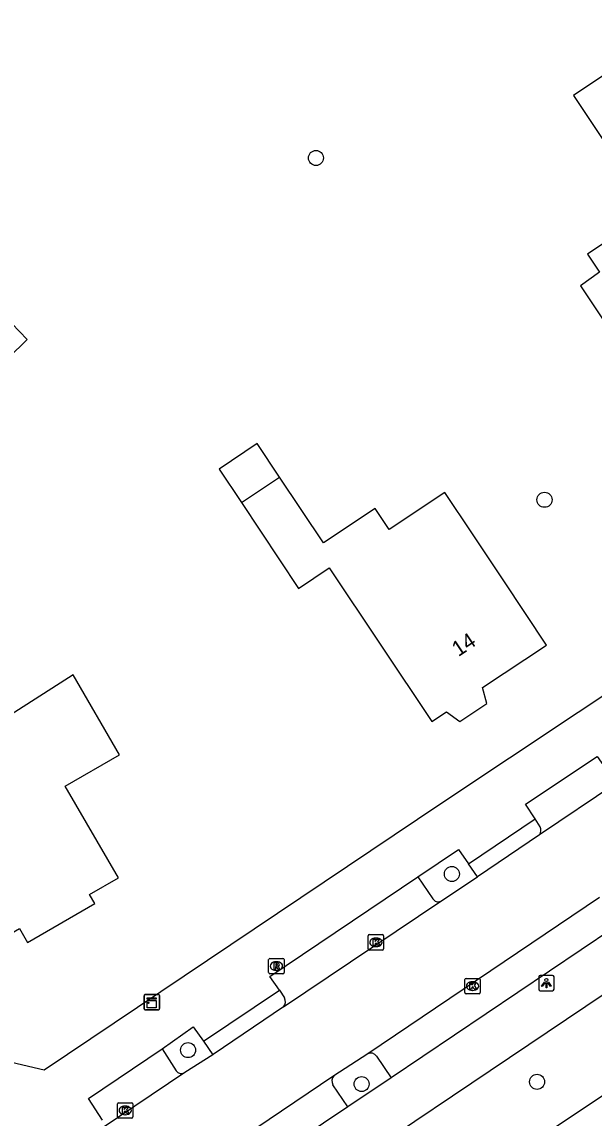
# Model space of a CAD drawing. Extents: x 161354 to 161876, y 382161 to 382804.
# Drawn here: x 161529.3 to 161566.5, y 382580.4 to 382651.6 of the extents above; entities that cross this region are included whole.
import ezdxf

# ---------------------------------------------------------------- set-up
doc = ezdxf.new("R2010")
doc.units = 0
for name, color, linetype in [('IMGEO_Boom', 7, 'Continuous'), ('IMGEO_Kast', 7, 'Continuous'), ('IMGEO_Kolk', 7, 'Continuous'), ('IMGEO_Lichtpunt', 7, 'Continuous'), ('IMGEO_Pand', 7, 'Continuous'), ('IMGEO_Pand_nummerreeks', 7, 'Continuous'), ('IMGEO_Parkeervlak_open', 7, 'Continuous'), ('IMGEO_Rijbaan_lokaal_open', 7, 'Continuous'), ('IMGEO_Rioolput', 7, 'Continuous'), ('IMGEO_Voetpad_open', 7, 'Continuous')]:
    doc.layers.add(name, color=color, linetype=linetype)

msp = doc.modelspace()

# ---------------------------------------------------------------- linework, layer by layer
at = {"layer": 'IMGEO_Boom'}
for centre in [(161548.386, 382642.773), (161563.248, 382620.556), (161557.223, 382596.236), (161540.067, 382584.789), (161562.763, 382582.729), (161551.354, 382582.584)]:
    msp.add_circle(centre, 0.489, dxfattribs=at)
at = {"layer": 'IMGEO_Kast'}
for p, q in [((161537.208, 382587.479), (161537.208, 382588.32)), ((161537.208, 382588.32), (161537.208, 382587.479)), ((161537.283, 382588.404), (161538.124, 382588.404)), ((161538.124, 382588.404), (161537.283, 382588.404)), ((161538.208, 382588.329), (161538.208, 382587.488)), ((161538.208, 382587.488), (161538.208, 382588.329)), ((161538.133, 382587.404), (161537.292, 382587.404)), ((161537.292, 382587.404), (161538.133, 382587.404))]:
    msp.add_line(p, q, dxfattribs=at)
for points in [[(161537.403, 382588.194), (161538.003, 382588.194), (161538.003, 382588.109), (161537.403, 382588.109), (161537.403, 382588.194)], [(161537.403, 382588.019), (161538.003, 382588.019), (161538.003, 382587.53), (161537.403, 382587.53), (161537.403, 382588.019)]]:
    msp.add_lwpolyline(points, dxfattribs=at)
msp.add_circle((161537.487, 382587.868), 0.0377, dxfattribs=at)
for centre, start, end in [((161537.286, 382588.326), 92.4484, 184.28452), ((161537.286, 382588.326), 92.4484, 184.28452), ((161538.13, 382588.326), 2.4484, 94.28452), ((161538.13, 382588.326), 2.4484, 94.28452), ((161537.286, 382587.482), 182.4484, 274.28452), ((161537.286, 382587.482), 182.4484, 274.28452), ((161538.13, 382587.482), 272.4484, 4.28452), ((161538.13, 382587.482), 272.4484, 4.28452)]:
    msp.add_arc(centre, 0.0779, start, end, dxfattribs=at)
at = {"layer": 'IMGEO_Kolk'}
for p, q in [((161551.787, 382591.369), (161551.787, 382592.221)), ((161551.862, 382592.295), (161552.714, 382592.295)), ((161552.275, 382592.075), (161552.3, 382592.075)), ((161552.788, 382592.221), (161552.788, 382591.369)), ((161552.714, 382591.295), (161551.862, 382591.295)), ((161552.298, 382591.515), (161552.273, 382591.515)), ((161558.072, 382588.528), (161558.072, 382589.38)), ((161558.147, 382589.454), (161558.999, 382589.454)), ((161558.56, 382589.234), (161558.585, 382589.234)), ((161559.073, 382589.38), (161559.073, 382588.528)), ((161558.999, 382588.454), (161558.147, 382588.454)), ((161558.583, 382588.674), (161558.558, 382588.674)), ((161535.48, 382580.448), (161535.48, 382581.3)), ((161535.555, 382581.374), (161536.407, 382581.374)), ((161535.968, 382581.154), (161535.993, 382581.154)), ((161536.481, 382581.3), (161536.481, 382580.448)), ((161536.407, 382580.374), (161535.555, 382580.374)), ((161535.991, 382580.594), (161535.966, 382580.594))]:
    msp.add_line(p, q, dxfattribs=at)
for points in [[(161551.787, 382591.369), (161551.787, 382592.221)], [(161551.862, 382592.295), (161552.714, 382592.295)], [(161552.108, 382591.995), (161552.231, 382591.995), (161552.231, 382591.844), (161552.361, 382591.995), (161552.525, 382591.995), (161552.379, 382591.844), (161552.532, 382591.595), (161552.38, 382591.595), (161552.295, 382591.759), (161552.231, 382591.692), (161552.231, 382591.595), (161552.108, 382591.595), (161552.108, 382591.995)], [(161552.788, 382592.221), (161552.788, 382591.369)], [(161552.714, 382591.295), (161551.862, 382591.295)], [(161558.072, 382588.528), (161558.072, 382589.38)], [(161558.147, 382589.454), (161558.999, 382589.454)], [(161558.393, 382589.154), (161558.516, 382589.154), (161558.516, 382589.003), (161558.646, 382589.154), (161558.81, 382589.154), (161558.664, 382589.003), (161558.817, 382588.754), (161558.665, 382588.754), (161558.58, 382588.918), (161558.516, 382588.851), (161558.516, 382588.754), (161558.393, 382588.754), (161558.393, 382589.154)], [(161559.073, 382589.38), (161559.073, 382588.528)], [(161558.999, 382588.454), (161558.147, 382588.454)], [(161535.48, 382580.448), (161535.48, 382581.3)], [(161535.555, 382581.374), (161536.407, 382581.374)], [(161535.801, 382581.074), (161535.924, 382581.074), (161535.924, 382580.923), (161536.054, 382581.074), (161536.218, 382581.074), (161536.072, 382580.923), (161536.225, 382580.674), (161536.073, 382580.674), (161535.988, 382580.838), (161535.924, 382580.771), (161535.924, 382580.674), (161535.801, 382580.674), (161535.801, 382581.074)], [(161536.481, 382581.3), (161536.481, 382580.448)], [(161536.407, 382580.374), (161535.555, 382580.374)]]:
    msp.add_lwpolyline(points, dxfattribs=at)
for centre, start, end in [((161551.864, 382592.219), 91.55205, 178.44795), ((161551.864, 382592.219), 91.55205, 178.44795), ((161552.712, 382592.219), 1.55205, 88.44795), ((161552.712, 382592.219), 1.55205, 88.44795), ((161551.864, 382591.371), 181.55205, 268.44795), ((161551.864, 382591.371), 181.55205, 268.44795), ((161552.712, 382591.371), 271.55205, 358.44795), ((161552.712, 382591.371), 271.55205, 358.44795), ((161558.149, 382589.378), 91.55205, 178.44795), ((161558.149, 382589.378), 91.55205, 178.44795), ((161558.997, 382589.378), 1.55205, 88.44795), ((161558.997, 382589.378), 1.55205, 88.44795), ((161558.149, 382588.53), 181.55205, 268.44795), ((161558.149, 382588.53), 181.55205, 268.44795), ((161558.997, 382588.53), 271.55205, 358.44795), ((161558.997, 382588.53), 271.55205, 358.44795), ((161535.557, 382581.298), 91.55205, 178.44795), ((161535.557, 382581.298), 91.55205, 178.44795), ((161536.405, 382581.298), 1.55205, 88.44795), ((161536.405, 382581.298), 1.55205, 88.44795), ((161535.557, 382580.45), 181.55205, 268.44795), ((161535.557, 382580.45), 181.55205, 268.44795), ((161536.405, 382580.45), 271.55205, 358.44795), ((161536.405, 382580.45), 271.55205, 358.44795)]:
    msp.add_arc(centre, 0.0765, start, end, dxfattribs=at)
for centre, major_axis, ratio, start_param, end_param in [((161552.274, 382591.795), (-0.387, 0.002), 0.722429, 4.712389, 7.853982), ((161552.299, 382591.795), (-0.39, 0.002), 0.717154, 1.570796, 4.712389), ((161558.559, 382588.954), (-0.387, 0.002), 0.722429, 4.712389, 7.853982), ((161558.584, 382588.954), (-0.39, 0.002), 0.717154, 1.570796, 4.712389), ((161535.967, 382580.874), (-0.387, 0.002), 0.722429, 4.712389, 7.853982), ((161535.992, 382580.874), (-0.39, 0.002), 0.717154, 1.570796, 4.712389)]:
    msp.add_ellipse(centre, major_axis=major_axis, ratio=ratio, start_param=start_param, end_param=end_param, dxfattribs=at)
at = {"layer": 'IMGEO_Lichtpunt'}
for p, q in [((161562.873, 382589.55), (161562.873, 382588.743)), ((161562.873, 382589.55), (161562.873, 382588.743)), ((161563.775, 382589.645), (161562.967, 382589.645)), ((161563.775, 382589.645), (161562.967, 382589.645)), ((161563.869, 382588.743), (161563.869, 382589.55)), ((161563.869, 382588.743), (161563.869, 382589.55)), ((161562.967, 382588.649), (161563.775, 382588.649)), ((161562.967, 382588.649), (161563.775, 382588.649))]:
    msp.add_line(p, q, dxfattribs=at)
for points in [[(161563.247, 382589.214), (161563.286, 382589.186), (161563.098, 382588.924), (161563.06, 382588.951), (161563.247, 382589.214)], [(161563.349, 382589.166), (161563.396, 382589.166), (161563.396, 382588.844), (161563.349, 382588.844), (161563.349, 382589.166)], [(161563.459, 382589.186), (161563.497, 382589.213), (161563.684, 382588.951), (161563.645, 382588.923), (161563.459, 382589.186)]]:
    msp.add_lwpolyline(points, dxfattribs=at)
msp.add_circle((161563.372, 382589.348), 0.0994, dxfattribs=at)
for centre, start, end in [((161562.967, 382589.55), 90, 180), ((161562.967, 382589.55), 90, 180), ((161563.775, 382589.55), 0, 90), ((161563.775, 382589.55), 0, 90), ((161562.967, 382588.743), 180, 270), ((161562.967, 382588.743), 180, 270), ((161563.775, 382588.743), 270, 0), ((161563.775, 382588.743), 270, 360)]:
    msp.add_arc(centre, 0.0946, start, end, dxfattribs=at)
at = {"layer": 'IMGEO_Pand'}
for points in [[(161565.599, 382634.459), (161568.37, 382630.297), (161569.66, 382631.156), (161576.439, 382620.977), (161580.533, 382623.704), (161579.633, 382625.056), (161583.334, 382627.521), (161580.992, 382631.038), (161582.16, 382631.816), (161579.388, 382635.978), (161576.632, 382640.114), (161575.975, 382639.677), (161575.266, 382640.743), (161575.924, 382641.181), (161573.679, 382644.552), (161575.985, 382646.088), (161572.304, 382651.615), (161565.14, 382646.843), (161570.96, 382638.104), (161569.803, 382637.333), (161569.021, 382638.506), (161566.041, 382636.521), (161566.822, 382635.347), (161565.599, 382634.459)], [(161527.158, 382628.597), (161529.61, 382630.983), (161527.081, 382633.568), (161524.629, 382631.183), (161524.333, 382631.485), (161517.291, 382624.597), (161520.102, 382621.731), (161527.158, 382628.597)], [(161546.022, 382622.034), (161544.571, 382624.211), (161542.085, 382622.556), (161543.535, 382620.379)], [(161543.535, 382620.379), (161546.022, 382622.034)], [(161543.535, 382620.379), (161547.247, 382614.802), (161549.254, 382616.138), (161555.927, 382606.152), (161556.867, 382606.778), (161557.739, 382606.157), (161559.487, 382607.321), (161559.223, 382608.347), (161563.384, 382611.118), (161560.612, 382615.28), (161558.57, 382618.346), (161556.777, 382621.039), (161553.143, 382618.618), (161552.232, 382619.985), (161548.875, 382617.749), (161546.022, 382622.034)], [(161523.9, 382589.662), (161529.1, 382592.687), (161529.627, 382591.781), (161533.997, 382594.323), (161533.666, 382594.894), (161535.542, 382595.986), (161532.083, 382601.934), (161535.61, 382603.986), (161532.589, 382609.182), (161525.776, 382604.825), (161527.773, 382601.394), (161518.94, 382596.251), (161520.875, 382592.926), (161521.528, 382593.306), (161523.9, 382589.662)], [(161569.571, 382567.153), (161568.313, 382567.605), (161567.737, 382567.222), (161563.574, 382564.452), (161562.19, 382566.534), (161561.251, 382566.737), (161559.828, 382568.877), (161560.002, 382569.822), (161558.617, 382571.903), (161562.24, 382574.313), (161561.598, 382575.277), (161565.07, 382577.587), (161563.713, 382579.627), (161575.294, 382587.333), (161578.3, 382582.816), (161580.499, 382584.28), (161581.56, 382582.687), (161579.439, 382581.276), (161579.772, 382580.776), (161574.836, 382577.492), (161577.395, 382573.647), (161571.505, 382569.729), (161571.536, 382568.46), (161569.571, 382567.153)]]:
    msp.add_lwpolyline(points, dxfattribs=at)
at = {"layer": 'IMGEO_Parkeervlak_open'}
for points in [[(161555.001, 382596.043), (161555.992, 382594.63)], [(161538.38, 382584.881), (161539.297, 382583.454)], [(161552.318, 382584.391), (161553.267, 382582.995)], [(161550.455, 382581.099), (161549.492, 382582.534)]]:
    msp.add_lwpolyline(points, dxfattribs=at)
for centre, radius, start, end in [((161556.32, 382594.806), 0.373, 208.21498, 298.61476), ((161551.948, 382584.164), 0.434, 31.51085, 116.67874), ((161539.645, 382583.692), 0.422, 214.38219, 300.06235), ((161549.9, 382582.787), 0.48, 136.69265, 211.73023)]:
    msp.add_arc(centre, radius, start, end, dxfattribs=at)
at = {"layer": 'IMGEO_Rijbaan_lokaal_open'}
for points in [[(161567.876, 382602.127), (161562.92, 382598.78)], [(161562.92, 382598.78), (161558.888, 382596.045)], [(161556.499, 382594.479), (161558.888, 382596.045)], [(161566.828, 382594.718), (161551.753, 382584.552)], [(161546.269, 382587.605), (161556.499, 382594.479)], [(161546.269, 382587.605), (161541.693, 382584.498), (161541.677, 382584.488)], [(161551.753, 382584.552), (161549.551, 382583.116)], [(161541.677, 382584.488), (161539.857, 382583.327)], [(161539.857, 382583.327), (161534.428, 382579.67)], [(161549.551, 382583.116), (161539.403, 382576.271)]]:
    msp.add_lwpolyline(points, dxfattribs=at)
at = {"layer": 'IMGEO_Rioolput'}
for p, q in [((161545.31, 382589.828), (161545.31, 382590.68)), ((161545.385, 382590.754), (161546.237, 382590.754)), ((161545.798, 382590.534), (161545.823, 382590.534)), ((161546.311, 382590.68), (161546.311, 382589.828)), ((161546.237, 382589.754), (161545.385, 382589.754)), ((161545.821, 382589.974), (161545.796, 382589.974))]:
    msp.add_line(p, q, dxfattribs=at)
for points in [[(161545.31, 382589.828), (161545.31, 382590.68)], [(161545.385, 382590.754), (161546.237, 382590.754)], [(161545.899, 382590.452), (161545.647, 382590.454), (161545.647, 382590.054)], [(161545.647, 382590.054), (161545.771, 382590.054), (161545.771, 382590.216), (161545.782, 382590.216)], [(161545.825, 382590.373), (161545.771, 382590.373), (161545.771, 382590.292)], [(161545.771, 382590.292), (161545.823, 382590.292)], [(161546.311, 382590.68), (161546.311, 382589.828)], [(161546.237, 382589.754), (161545.385, 382589.754)], [(161545.829, 382590.187), (161545.9, 382590.054), (161546.04, 382590.054), (161545.975, 382590.18)]]:
    msp.add_lwpolyline(points, dxfattribs=at)
for centre, radius, start, end in [((161545.387, 382590.678), 0.0765, 91.55205, 178.44795), ((161545.387, 382590.678), 0.0765, 91.55205, 178.44795), ((161545.781, 382590.163), 0.0533, 26.02933, 88.69889), ((161545.807, 382590.481), 0.19, 274.7715, 282.96867), ((161545.831, 382590.277), 0.0964, 77.00612, 93.18647), ((161545.845, 382590.334), 0.0378, 276.66336, 79.67722), ((161545.898, 382590.342), 0.109, 350.36119, 89.41601), ((161545.896, 382590.342), 0.112, 277.58423, 350.98172), ((161545.88, 382590.127), 0.108, 29.51342, 73.79051), ((161546.235, 382590.678), 0.0765, 1.55205, 88.44795), ((161546.235, 382590.678), 0.0765, 1.55205, 88.44795), ((161545.387, 382589.83), 0.0765, 181.55205, 268.44795), ((161545.387, 382589.83), 0.0765, 181.55205, 268.44795), ((161546.235, 382589.83), 0.0765, 271.55205, 358.44795), ((161546.235, 382589.83), 0.0765, 271.55205, 358.44795)]:
    msp.add_arc(centre, radius, start, end, dxfattribs=at)
for centre, major_axis, ratio, start_param, end_param in [((161545.797, 382590.254), (-0.387, 0.002), 0.722429, 4.712389, 7.853982), ((161545.822, 382590.254), (-0.39, 0.002), 0.717154, 1.570796, 4.712389)]:
    msp.add_ellipse(centre, major_axis=major_axis, ratio=ratio, start_param=start_param, end_param=end_param, dxfattribs=at)
at = {"layer": 'IMGEO_Voetpad_open'}
for points in [[(161628.452, 382648.518), (161612.356, 382637.679), (161612.276, 382637.879), (161577.471, 382614.736), (161574.373, 382612.676), (161556.508, 382600.797), (161530.719, 382583.477), (161519.986, 382585.99)], [(161562.64, 382599.822), (161562.017, 382600.769), (161566.681, 382603.875), (161567.302, 382602.987)], [(161588.954, 382602.772), (161572.092, 382591.77), (161539.981, 382570.178), (161537.341, 382557.85)], [(161558.295, 382596.893), (161562.64, 382599.822)], [(161562.96, 382599.301), (161562.64, 382599.822)], [(161555.001, 382596.043), (161557.659, 382597.826), (161558.295, 382596.893)], [(161558.888, 382596.045), (161558.295, 382596.893)], [(161546.022, 382588.682), (161545.38, 382589.578), (161555.001, 382596.043)], [(161567.696, 382592.692), (161553.267, 382582.995)], [(161541.067, 382585.364), (161546.022, 382588.682)], [(161546.022, 382588.682), (161546.346, 382588.179)], [(161538.38, 382584.881), (161540.41, 382586.303), (161541.067, 382585.364)], [(161541.067, 382585.364), (161541.677, 382584.488)], [(161534.509, 382580.242), (161533.593, 382581.65), (161538.38, 382584.881)], [(161553.267, 382582.995), (161550.455, 382581.099)], [(161550.455, 382581.099), (161540.9, 382574.692)]]:
    msp.add_lwpolyline(points, dxfattribs=at)
for centre, radius, start, end in [((161562.524, 382599.072), 0.492, 323.55569, 27.66371), ((161545.881, 382587.949), 0.519, 318.43632, 26.28286)]:
    msp.add_arc(centre, radius, start, end, dxfattribs=at)

# ---------------------------------------------------------------- texts
at = {"layer": 'IMGEO_Pand_nummerreeks'}
msp.add_text('14', height=1, rotation=33.66127, dxfattribs=at).set_placement((161557.647, 382610.325))

doc.saveas('drawing.dxf')
